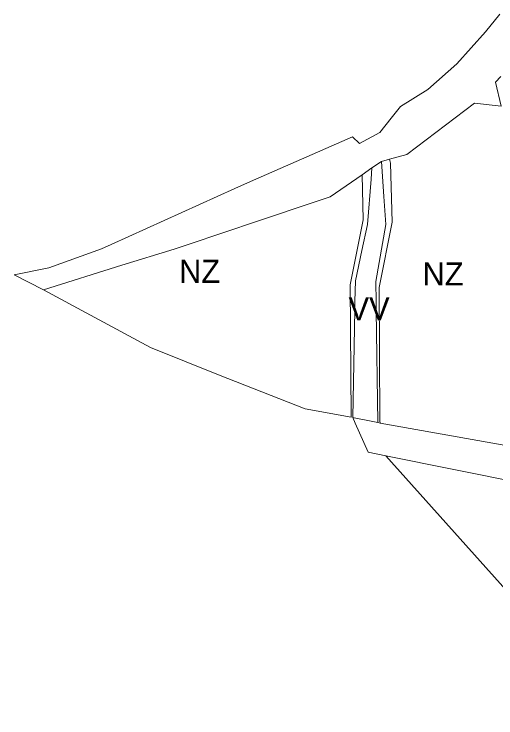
# Model space of a CAD drawing. Extents: x -650451 to -642268, y -1075216 to -1066610.
# Drawn here: x -650451.4 to -650200.3, y -1070022.1 to -1069655.6 of the extents above; entities that cross this region are included whole.
import ezdxf

# ---------------------------------------------------------------- set-up
doc = ezdxf.new("R2010")
doc.units = 0
doc.header["$LTSCALE"] = 4.8
for name, color, linetype, lineweight in [('24', 7, 'Continuous', 13), ('25', 7, 'Continuous', 13), ('45', 7, 'Continuous', 13), ('46', 7, 'Continuous', 13)]:
    doc.layers.add(name, color=color, linetype=linetype, lineweight=lineweight)
doc.layers.add('62', color=7, linetype='Continuous')

msp = doc.modelspace()

# ---------------------------------------------------------------- linework, layer by layer
at = {"layer": '24'}
for points in [[(-650274.95, -1069865.62), (-650272.69, -1069866.09), (-650269.59, -1069866.73), (-650261.8, -1069868.33), (-650260.645, -1069868.536), (-650164.75, -1069885.61)], [(-650266.89, -1069883.7), (-650273.61, -1069868.62), (-650274.95, -1069865.62)], [(-650091.19, -1069912.91), (-650102.82, -1069910.23), (-650110.46, -1069909.09), (-650166.37, -1069903.94), (-650186.81, -1069899.82), (-650257.713, -1069885.547), (-650266.89, -1069883.7)]]:
    msp.add_lwpolyline(points, dxfattribs=at)
at = {"layer": '25'}
for points in [[(-650436.18, -1069799.13), (-650451.45, -1069791.42), (-650433.41, -1069787.66), (-650405.89, -1069777.8), (-650400.78, -1069775.64), (-650336.4, -1069746.4), (-650328.24, -1069742.69), (-650307.16, -1069733.49), (-650275.1, -1069719.48), (-650271.36, -1069723.01), (-650260.85, -1069717.27), (-650254.87, -1069709.76), (-650250.08, -1069703.74), (-650235.79, -1069694.79), (-650220.75, -1069681.49), (-650205.82, -1069664.8), (-650198.33, -1069655.56)], [(-650197.7, -1069688.08), (-650200.5, -1069690.94), (-650197.58, -1069703.52), (-650211.41, -1069701.88), (-650246.69, -1069728.77), (-650255.716, -1069731.162), (-650259.97, -1069732.29), (-650264.91, -1069735.69), (-650270.059, -1069739.232)], [(-650270.059, -1069739.232), (-650286.67, -1069750.66), (-650331.8, -1069765.87), (-650334.85, -1069766.9), (-650368.01, -1069778.07), (-650395.34, -1069786.29), (-650436.18, -1069799.13)]]:
    msp.add_lwpolyline(points, dxfattribs=at)
at = {"layer": '45'}
for points in [[(-650274.95, -1069865.62), (-650273.87, -1069809.74), (-650273.78, -1069805.2), (-650273.58, -1069794.48), (-650270.15, -1069778.65), (-650267.22, -1069765.1), (-650265.37, -1069741.61), (-650264.91, -1069735.69), (-650259.97, -1069732.29)], [(-650259.97, -1069732.29), (-650258.74, -1069750.62), (-650257.77, -1069765.2), (-650262.93, -1069794.84), (-650262.77, -1069805.54), (-650262.7, -1069809.89), (-650261.8, -1069868.33)], [(-650261.8, -1069868.33), (-650269.59, -1069866.73), (-650272.69, -1069866.09), (-650274.95, -1069865.62)]]:
    msp.add_lwpolyline(points, dxfattribs=at)
at = {"layer": '46'}
for points in [[(-650255.716, -1069731.162), (-650246.69, -1069728.77), (-650211.41, -1069701.88), (-650197.58, -1069703.52), (-650200.5, -1069690.94), (-650197.7, -1069688.08)], [(-650260.645, -1069868.536), (-650260.748, -1069867.327), (-650261.204, -1069797.969), (-650254.411, -1069764.006), (-650255.21, -1069733.253), (-650255.716, -1069731.162)], [(-650436.18, -1069799.13), (-650395.34, -1069786.29), (-650368.01, -1069778.07), (-650334.85, -1069766.9), (-650331.8, -1069765.87), (-650286.67, -1069750.66), (-650270.059, -1069739.232)], [(-650270.059, -1069739.232), (-650269.449, -1069762.714), (-650276.214, -1069796.532), (-650275.76, -1069865.474)], [(-650275.76, -1069865.474), (-650299.78, -1069861.15), (-650344.93, -1069843.43), (-650380.32, -1069829.19), (-650436.18, -1069799.13)], [(-650173.87, -1069813.75), (-650172.79, -1069816.55), (-650169.29, -1069825.71), (-650167.17, -1069831.25), (-650165.14, -1069847.93), (-650165.06, -1069855.42), (-650164.75, -1069885.61), (-650260.645, -1069868.536)], [(-650257.713, -1069885.547), (-650186.81, -1069899.82), (-650166.37, -1069903.94), (-650110.46, -1069909.09), (-650102.82, -1069910.23), (-650091.19, -1069912.91)], [(-649729.13, -1070378.1), (-649737.92, -1070384.47), (-649779.58, -1070308.95), (-649843.513, -1070347.685), (-650257.713, -1069885.547)]]:
    msp.add_lwpolyline(points, dxfattribs=at)

# ---------------------------------------------------------------- texts
at = {"layer": '62'}
for s, p in [('NZ', (-650365.442, -1069795.524)), ('NZ', (-650238.567, -1069796.875)), ('VV', (-650277.128, -1069815.084))]:
    msp.add_text(s, height=12, dxfattribs=at).set_placement(p)

doc.saveas('drawing.dxf')
